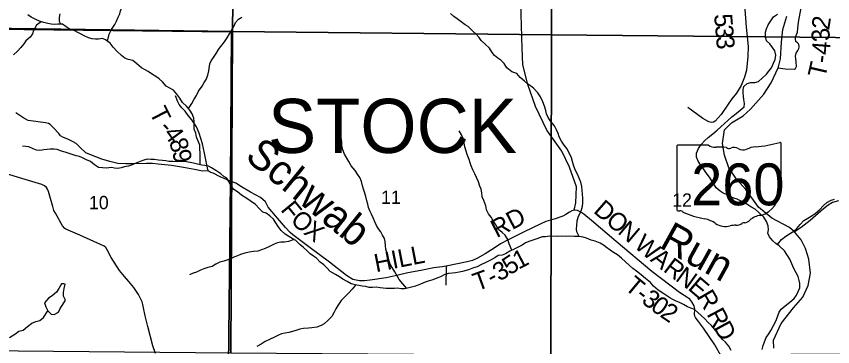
# Model space of a CAD drawing. Extents: x 2043100 to 2470832, y 443715 to 810583.
# Drawn here: x 2276651 to 2290243, y 627628 to 633122 of the extents above; entities that cross this region are included whole.
import ezdxf

# ---------------------------------------------------------------- set-up
doc = ezdxf.new("R2010")
doc.units = 0
for name, color, linetype in [('GM_X_County_Road', 7, 'Continuous'), ('GM_X_Major_River', 7, 'Continuous'), ('GM_X_Major_River_Text', 7, 'Continuous'), ('GM_X_Minor_Lake', 7, 'Continuous'), ('GM_X_Minor_River', 7, 'Continuous'), ('GM_X_Minor_River_Text', 7, 'Continuous'), ('GM_X_Section', 7, 'Continuous'), ('GM_X_Section_Text', 7, 'Continuous'), ('GM_X_State_Location', 7, 'Continuous'), ('GM_X_State_Route', 7, 'Continuous'), ('GM_X_State_Shield', 7, 'Continuous'), ('GM_X_Township', 7, 'Continuous'), ('GM_X_Township_Road', 7, 'Continuous'), ('GM_X_Township_Road_Text', 7, 'Continuous'), ('GM_X_Township_ROW', 7, 'Continuous'), ('GM_X_Township_Text', 7, 'Continuous')]:
    doc.layers.add(name, color=color, linetype=linetype)

msp = doc.modelspace()

# ---------------------------------------------------------------- linework, layer by layer
at = {"layer": 'GM_X_County_Road'}
msp.add_lwpolyline([(2278966, 627511), (2278922, 627642), (2278840, 627965), (2278795, 628139), (2278769, 628271), (2278760, 628327), (2278749, 628371), (2278685, 628494), (2278605, 628614), (2278523, 628709), (2278451, 628792), (2278369, 628897), (2278232, 629113), (2278161, 629238), (2278143, 629275), (2278116, 629297), (2277707, 629480), (2277477, 629580), (2277457, 629593), (2277420, 629635), (2277306, 629847), (2277277, 629895), (2277260, 629961), (2277220, 630090), (2277184, 630206), (2277169, 630247), (2277153, 630273), (2277120, 630303), (2277074, 630324), (2276744, 630424), (2276265, 630568)], dxfattribs=at)
at = {"layer": 'GM_X_Major_River'}
msp.add_lwpolyline([(2289072, 627581), (2289085, 627645), (2289111, 627710), (2289136, 627780), (2289178, 627842), (2289215, 627896), (2289255, 627969), (2289283, 628021), (2289306, 628081), (2289330, 628140), (2289351, 628200), (2289383, 628250), (2289452, 628305), (2289532, 628365), (2289603, 628426), (2289641, 628482), (2289671, 628544), (2289698, 628604), (2289698, 628677), (2289687, 628727), (2289667, 628794), (2289638, 628858), (2289598, 628926), (2289561, 629006), (2289529, 629082), (2289480, 629158), (2289442, 629224), (2289352, 629303), (2289299, 629345), (2289249, 629387), (2289191, 629452), (2289164, 629516), (2289176, 629570), (2289167, 629640), (2289141, 629712), (2289096, 629780), (2289020, 629852), (2288952, 629915), (2288881, 629953), (2288831, 629987), (2288771, 630024), (2288717, 630046), (2288651, 630080), (2288599, 630097), (2288549, 630121), (2288478, 630157), (2288420, 630182), (2288368, 630216), (2288306, 630272), (2288259, 630343), (2288195, 630447), (2288138, 630521), (2288092, 630585), (2288043, 630654), (2288003, 630712), (2287974, 630782), (2287976, 630848), (2288007, 630922), (2288053, 630991), (2288114, 631057), (2288168, 631106), (2288246, 631166), (2288319, 631229), (2288375, 631277), (2288446, 631346), (2288498, 631392), (2288565, 631449), (2288639, 631505), (2288702, 631560), (2288768, 631618), (2288776, 631670), (2288763, 631740), (2288757, 631790), (2288754, 631854), (2288754, 631904), (2288764, 631957), (2288817, 632003), (2288883, 632019), (2288949, 632024), (2289009, 632040), (2289070, 632091), (2289142, 632161), (2289183, 632212), (2289225, 632268), (2289258, 632342), (2289284, 632406), (2289297, 632477), (2289281, 632547), (2289239, 632602), (2289198, 632666), (2289144, 632712), (2289127, 632784), (2289125, 632856), (2289141, 632912), (2289172, 632980), (2289214, 633045), (2289259, 633115), (2289325, 633156)], dxfattribs=at)
at = {"layer": 'GM_X_Minor_Lake'}
for points in [[(2277443, 628670), (2277405, 628675), (2277361, 628594), (2277321, 628532), (2277250, 628474), (2277184, 628435), (2277120, 628357)], [(2277120, 628357), (2277142, 628291), (2277174, 628225), (2277233, 628169), (2277283, 628165), (2277353, 628200), (2277381, 628264), (2277427, 628326), (2277472, 628399), (2277438, 628466), (2277434, 628527), (2277447, 628597), (2277465, 628667), (2277443, 628670)]]:
    msp.add_lwpolyline(points, dxfattribs=at)
at = {"layer": 'GM_X_Minor_River'}
for points in [[(2278168, 632709), (2278197, 632828), (2278235, 632904), (2278292, 632988), (2278318, 633040), (2278344, 633107), (2278372, 633165), (2278388, 633215), (2278411, 633275), (2278451, 633333), (2278465, 633385), (2278483, 633438), (2278495, 633490), (2278498, 633560), (2278502, 633612), (2278522, 633672), (2278532, 633722), (2278535, 633794), (2278549, 633854), (2278563, 633917), (2278569, 633985), (2278568, 634045), (2278558, 634097)], [(2279711, 630655), (2279710, 630787), (2279711, 630850), (2279709, 630910), (2279707, 630978), (2279684, 631032), (2279652, 631110), (2279640, 631180), (2279611, 631248), (2279613, 631320), (2279613, 631372), (2279605, 631430), (2279578, 631500), (2279538, 631564), (2279483, 631628), (2279417, 631687), (2279371, 631759), (2279326, 631825), (2279268, 631895), (2279209, 631927), (2279147, 631959), (2279085, 632032), (2279028, 632080), (2278972, 632124), (2278904, 632166), (2278847, 632206), (2278797, 632233), (2278733, 632263), (2278660, 632331), (2278592, 632387), (2278512, 632404), (2278459, 632426), (2278401, 632470), (2278330, 632538), (2278264, 632610), (2278216, 632677), (2278137, 632729), (2278085, 632751), (2278017, 632743), (2277967, 632742), (2277912, 632750), (2277850, 632762), (2277782, 632798), (2277732, 632826), (2277675, 632855), (2277623, 632879), (2277547, 632903), (2277479, 632945), (2277422, 632990), (2277344, 632990), (2277284, 632986), (2277230, 632992), (2277176, 633001), (2277109, 633019), (2277035, 633041), (2276977, 633067), (2276900, 633108), (2276840, 633148)], [(2277392, 632990), (2277372, 633036), (2277372, 633104), (2277381, 633162)], [(2284901, 632198), (2284818, 632268), (2284774, 632340), (2284717, 632393), (2284667, 632429), (2284613, 632469), (2284574, 632521), (2284528, 632595), (2284455, 632657), (2284391, 632718), (2284357, 632770), (2284310, 632824), (2284250, 632878), (2284173, 632954), (2284123, 632982), (2284057, 633033), (2283992, 633083), (2283936, 633121), (2283878, 633171)], [(2277064, 633032), (2276987, 632974), (2276937, 632888), (2276920, 632832), (2276880, 632776), (2276810, 632717), (2276774, 632667), (2276728, 632605), (2276670, 632542), (2276602, 632482)], [(2279517, 631589), (2279571, 631670), (2279613, 631744), (2279651, 631807), (2279687, 631875), (2279747, 631963), (2279776, 632021), (2279812, 632072), (2279842, 632144), (2279856, 632214), (2279871, 632330), (2279893, 632382), (2279935, 632437), (2279979, 632503), (2280019, 632571), (2280054, 632621), (2280118, 632700), (2280162, 632764), (2280202, 632832), (2280246, 632909), (2280276, 632963), (2280301, 633017), (2280351, 633077), (2280403, 633106)], [(2286023, 629458), (2285981, 629538), (2285979, 629588), (2285982, 629642), (2285990, 629722), (2286009, 629796), (2286041, 629849), (2286062, 629905), (2286076, 629965), (2286085, 630015), (2286085, 630093), (2286076, 630167), (2286072, 630225), (2286066, 630291), (2286049, 630365), (2286021, 630431), (2285992, 630495), (2285960, 630559), (2285935, 630629), (2285911, 630705), (2285896, 630767), (2285854, 630849), (2285815, 630922), (2285771, 630980), (2285727, 631046), (2285688, 631120), (2285672, 631174), (2285645, 631234), (2285611, 631298), (2285549, 631373), (2285506, 631437), (2285478, 631503), (2285467, 631553), (2285447, 631629), (2285418, 631701), (2285378, 631781), (2285335, 631848), (2285267, 631922), (2285211, 631966), (2285160, 632000), (2285110, 632045), (2285042, 632105), (2284983, 632169), (2284901, 632198)], [(2283153, 628597), (2283089, 628671), (2283023, 628743), (2282997, 628795), (2282952, 628873), (2282910, 628943), (2282877, 629001), (2282855, 629065), (2282833, 629131), (2282819, 629189), (2282806, 629249), (2282800, 629307), (2282790, 629375), (2282779, 629427), (2282747, 629483), (2282719, 629535), (2282682, 629587), (2282648, 629641), (2282618, 629703), (2282593, 629769), (2282567, 629829), (2282537, 629889), (2282516, 629943), (2282502, 629997), (2282486, 630051), (2282470, 630127), (2282447, 630197), (2282433, 630249), (2282417, 630301), (2282396, 630373), (2282370, 630441), (2282334, 630495), (2282293, 630556), (2282227, 630634), (2282190, 630708), (2282114, 630828), (2282087, 630900), (2282073, 630962), (2282071, 631036), (2282058, 631108), (2282046, 631166), (2282030, 631216), (2282011, 631292), (2282007, 631344), (2282013, 631426), (2282006, 631498), (2281998, 631570)], [(2284904, 629231), (2284859, 629340), (2284837, 629410), (2284788, 629482), (2284738, 629526), (2284680, 629578), (2284635, 629653), (2284591, 629723), (2284556, 629779), (2284514, 629837), (2284482, 629905), (2284467, 629969), (2284433, 630057), (2284408, 630121), (2284402, 630187), (2284390, 630245), (2284370, 630297), (2284345, 630367), (2284311, 630441), (2284284, 630503), (2284252, 630571), (2284222, 630635), (2284209, 630685), (2284193, 630739), (2284159, 630825), (2284140, 630877), (2284120, 630949), (2284108, 631015), (2284091, 631089), (2284065, 631151), (2284027, 631215)], [(2278581, 630654), (2278517, 630628), (2278451, 630616), (2278399, 630602), (2278343, 630589), (2278287, 630599), (2278235, 630605), (2278147, 630594), (2278086, 630604), (2278018, 630610), (2277952, 630654), (2277887, 630707), (2277817, 630735), (2277755, 630771), (2277703, 630791), (2277646, 630804), (2277532, 630842), (2277466, 630862), (2277405, 630880), (2277333, 630905), (2277281, 630915), (2277217, 630915), (2277163, 630907), (2277109, 630900), (2277040, 630890), (2276986, 630898), (2276932, 630920), (2276860, 630949), (2276808, 630959), (2276755, 630963)], [(2284938, 629248), (2284870, 629214), (2284798, 629170), (2284738, 629151), (2284673, 629143), (2284619, 629107), (2284525, 629056), (2284455, 629024), (2284397, 628994), (2284325, 628957), (2284261, 628937), (2284179, 628908), (2284081, 628880), (2284027, 628864), (2283965, 628853), (2283915, 628851), (2283847, 628845), (2283783, 628827), (2283711, 628790), (2283650, 628768), (2283586, 628740), (2283510, 628717), (2283458, 628701), (2283380, 628667), (2283300, 628632), (2283230, 628618), (2283166, 628600), (2283116, 628589), (2283056, 628591), (2283000, 628599), (2282945, 628595), (2282889, 628594), (2282811, 628596), (2282709, 628608), (2282649, 628615), (2282580, 628613), (2282528, 628613), (2282472, 628629), (2282408, 628632), (2282356, 628646), (2282292, 628654), (2282227, 628670), (2282159, 628709), (2282089, 628749), (2282032, 628787), (2281966, 628829), (2281877, 628878), (2281823, 628938), (2281771, 628986), (2281710, 629034), (2281650, 629098), (2281598, 629130), (2281543, 629171), (2281487, 629227), (2281431, 629275), (2281374, 629327), (2281304, 629391), (2281245, 629426), (2281189, 629462), (2281129, 629498), (2281058, 629562), (2281010, 629624), (2280974, 629688), (2280931, 629747), (2280873, 629803), (2280809, 629847), (2280754, 629867), (2280696, 629927), (2280631, 629994), (2280545, 630054), (2280471, 630102), (2280400, 630146), (2280332, 630201), (2280275, 630243), (2280223, 630305), (2280191, 630373), (2280156, 630431), (2280106, 630457), (2280054, 630503), (2279971, 630560), (2279903, 630602), (2279851, 630628), (2279788, 630642), (2279738, 630649), (2279666, 630663), (2279600, 630679), (2279459, 630706), (2279395, 630708), (2279331, 630704), (2279261, 630709), (2279189, 630709), (2279138, 630721), (2279084, 630725), (2279020, 630732), (2278948, 630742), (2278892, 630742), (2278828, 630744), (2278772, 630727), (2278711, 630707), (2278631, 630673), (2278581, 630654)], [(2289324, 629325), (2289391, 629411), (2289464, 629466), (2289542, 629513), (2289594, 629549), (2289645, 629591), (2289701, 629662), (2289764, 629724), (2289828, 629765), (2289901, 629811), (2289953, 629844), (2290025, 629906), (2290090, 629975), (2290144, 630023), (2290219, 630064), (2290275, 630082)], [(2288554, 627562), (2288512, 627634), (2288459, 627701), (2288409, 627745), (2288357, 627809), (2288318, 627865), (2288278, 627921), (2288224, 627980), (2288173, 628030), (2288109, 628096), (2288059, 628139), (2287994, 628203), (2287940, 628245), (2287882, 628266), (2287828, 628290), (2287762, 628330), (2287694, 628361), (2287639, 628385), (2287581, 628413), (2287531, 628440), (2287463, 628484), (2287413, 628516), (2287340, 628567), (2287262, 628635), (2287210, 628693), (2287127, 628760), (2287053, 628824), (2286979, 628881), (2286918, 628929), (2286862, 628975), (2286794, 629040), (2286727, 629098), (2286659, 629154), (2286595, 629193), (2286539, 629231), (2286476, 629277), (2286426, 629314), (2286370, 629348), (2286288, 629382), (2286220, 629401), (2286144, 629433), (2286091, 629448), (2286023, 629458), (2285944, 629460), (2285858, 629465), (2285788, 629460), (2285728, 629464), (2285658, 629460), (2285530, 629463), (2285464, 629456), (2285408, 629452), (2285318, 629421), (2285266, 629405), (2285203, 629385), (2285127, 629352), (2285075, 629316), (2284938, 629248)], [(2281276, 629408), (2281184, 629376), (2281117, 629364), (2281057, 629363), (2280997, 629355), (2280945, 629333), (2280875, 629299), (2280797, 629258), (2280733, 629236), (2280671, 629218), (2280601, 629209), (2280529, 629201), (2280457, 629181), (2280386, 629160), (2280334, 629136), (2280274, 629114), (2280220, 629091), (2280170, 629073), (2280104, 629049), (2280038, 629031), (2279972, 629000), (2279910, 628962), (2279840, 628944), (2279774, 628923), (2279716, 628899), (2279650, 628869), (2279596, 628852), (2279534, 628824)], [(2282297, 628653), (2282242, 628582), (2282190, 628523), (2282136, 628475), (2282060, 628393), (2282006, 628312), (2281970, 628256), (2281941, 628204), (2281903, 628130), (2281839, 628061), (2281777, 628005), (2281727, 627977), (2281655, 627950), (2281571, 627940), (2281517, 627934), (2281431, 627929), (2281372, 627917), (2281306, 627899), (2281252, 627880), (2281188, 627862), (2281130, 627854), (2281066, 627842), (2281014, 627821), (2280952, 627783), (2280868, 627745), (2280794, 627716), (2280726, 627668), (2280658, 627629)], [(2276540, 627779), (2276625, 627834), (2276693, 627884), (2276765, 627903), (2276837, 627961), (2276907, 628018), (2276975, 628044), (2277043, 628060), (2277101, 628111), (2277174, 628225)]]:
    msp.add_lwpolyline(points, dxfattribs=at)
at = {"layer": 'GM_X_Section'}
for points in [[(2274980, 638384), (2279925, 638306), (2280309, 638305), (2280249, 632870), (2274932, 632941)], [(2285590, 638254), (2285560, 632813), (2280249, 632870), (2280309, 638305), (2285414, 638253)], [(2290879, 638197), (2290879, 634870), (2290879, 632765), (2285560, 632813), (2285590, 638254)], [(2280249, 632870), (2280224, 627519), (2274903, 627569), (2274932, 632941)], [(2280249, 632870), (2285560, 632813), (2285548, 627483), (2280224, 627519)], [(2290879, 632765), (2290878, 629512), (2290876, 627501), (2285548, 627483), (2285560, 632813)]]:
    msp.add_lwpolyline(points, close=True, dxfattribs=at)
at = {"layer": 'GM_X_State_Route'}
msp.add_lwpolyline([(2289262, 627603), (2289259, 627737), (2289388, 628014), (2289593, 628271), (2289748, 628451), (2289838, 628645), (2289876, 628852), (2289845, 629082), (2289789, 629262), (2289716, 629403), (2289608, 629535), (2289523, 629610), (2289233, 629764), (2289009, 629950), (2288798, 630239), (2288644, 630412), (2288512, 630604), (2288445, 630814), (2288407, 631009), (2288443, 631235), (2288560, 631351), (2288755, 631468), (2288877, 631577), (2289098, 631830), (2289220, 632015), (2289334, 632263), (2289342, 632280), (2289374, 632415), (2289392, 632694), (2289414, 632903), (2289482, 633125)], dxfattribs=at)
at = {"layer": 'GM_X_State_Shield'}
for p, q in [((2287648, 630962), (2287648, 629905)), ((2288174, 630980), (2287665, 630980)), ((2289388, 630453), (2289388, 631006)), ((2289388, 630453), (2289388, 630453))]:
    msp.add_line(p, q, dxfattribs=at)
for centre, major_axis, start_param, end_param in [((2287668, 630964), (20.2, 0), 1.712693, 3.28349), ((2288296, 631102), (196, 0), 4.042523, 4.731795), ((2288768, 632420), (1845, 0), 4.814394, 5.042369), ((2289368, 631008), (19.4, 0), 6.141152, 7.989035), ((2288361, 630386), (702, 0), 1.404758, 1.657858), ((2288520, 630969), (56.4, 0), 3.836095, 5.185415), ((2288603, 630847), (117, 0), 0.950623, 2.079405), ((2288754, 631015), (141, 0), 4.081561, 5.145723), ((2289003, 630657), (371, 0), 1.699011, 2.107814), ((2289383, 630413), (30, 0), 1.883978, 3.671073), ((2289367, 630451), (20.7, 0), 5.05454, 6.418171), ((2289457, 630222), (131, 0), 2.387724, 3.262537), ((2289193, 630343), (180, 0), 5.934695, 6.695948), ((2288871, 630152), (462, 0), 5.101752, 6.440018), ((2287668, 629903), (20.3, 0), 3.00124, 4.508301), ((2287671, 630011), (155, 0), 4.665946, 4.897461), ((2287703, 629844), (56, 0), 0.519207, 1.627899), ((2288409, 630793), (1333, 0), 4.195997, 4.488961), ((2288012, 629430), (417, 0), 0.823519, 1.323587), ((2289066, 629608), (253, 0), 1.647645, 2.488434), ((2288463, 629839), (265, 0), 4.026481, 4.996735), ((2288616, 629473), (217, 0), 1.495662, 1.94098), ((2288635, 629760), (141, 0), 4.691044, 5.507374), ((2288763, 629657), (39.7, 0), 1.147584, 2.315152), ((2288746, 629802), (149, 0), 4.937069, 5.64225)]:
    msp.add_ellipse(centre, major_axis=major_axis, ratio=0.8, start_param=start_param, end_param=end_param, dxfattribs=at)
at = {"layer": 'GM_X_Township'}
for points in [[(2274969, 638401), (2274911, 632948), (2275787, 632915), (2280231, 632865), (2280217, 630381), (2280171, 626273), (2280171, 625972), (2280172, 624926), (2280174, 622203), (2280135, 612298), (2280132, 611578), (2274797, 611586), (2274796, 611478), (2274753, 606478), (2274750, 606242), (2274600, 606238), (2274363, 606238), (2272583, 606237), (2262195, 606279)], [(2300774, 635425), (2300714, 629163), (2300751, 627857), (2300738, 627560), (2300736, 627208), (2300717, 624094), (2300679, 619574), (2300671, 618691), (2297254, 618753), (2291836, 618850), (2290900, 618867), (2290876, 619364), (2290886, 622083), (2282304, 622194), (2280174, 622203), (2280172, 624926), (2280171, 625972), (2280171, 626273), (2280217, 630381), (2280231, 632865), (2275787, 632915), (2274911, 632948), (2274969, 638401)]]:
    msp.add_lwpolyline(points, dxfattribs=at)
at = {"layer": 'GM_X_Township_Road'}
for points in [[(2289043, 634409), (2289057, 634320), (2289056, 634240), (2289037, 634158), (2289007, 634077), (2288976, 634021), (2288896, 633899), (2288779, 633723), (2288766, 633683), (2288755, 633620), (2288769, 633384), (2288791, 633090), (2288791, 633089)], [(2289673, 632666), (2289671, 632670), (2289655, 632684), (2289631, 632705), (2289624, 632741), (2289623, 632769), (2289633, 632801), (2289648, 632832), (2289658, 632856), (2289665, 632926), (2289675, 633025), (2289700, 633177), (2289752, 633434), (2289766, 633521), (2289762, 633559), (2289741, 633603), (2289713, 633624), (2289663, 633640)], [(2288791, 633089), (2288802, 632940), (2288834, 632622), (2288831, 632452), (2288809, 632225), (2288773, 632108), (2288717, 631971), (2288641, 631845), (2288563, 631750), (2288491, 631643), (2288387, 631491), (2288289, 631377), (2288258, 631362), (2288228, 631354), (2288184, 631365), (2288081, 631421), (2287834, 631604)], [(2289334, 632263), (2289454, 632250), (2289608, 632246), (2289626, 632254), (2289642, 632289), (2289636, 632363), (2289630, 632413), (2289627, 632461), (2289638, 632507), (2289663, 632556), (2289681, 632586), (2289686, 632608), (2289688, 632626), (2289681, 632652), (2289674, 632665), (2289673, 632666)], [(2279845, 630552), (2279815, 630679), (2279785, 630848), (2279751, 630999), (2279694, 631181), (2279649, 631283), (2279575, 631402), (2279512, 631471), (2279461, 631547), (2279407, 631598), (2279364, 631654), (2279339, 631700), (2279304, 631797)], [(2279891, 630526), (2279877, 630532), (2279845, 630552), (2279753, 630548), (2279618, 630577), (2279435, 630610), (2279237, 630642), (2279010, 630665), (2278916, 630672), (2278812, 630672), (2278623, 630668), (2278473, 630666), (2278343, 630676), (2278210, 630710), (2278073, 630748), (2277876, 630822), (2277807, 630853), (2277712, 630938), (2277647, 631005), (2277599, 631037), (2277522, 631074), (2277424, 631111), (2277389, 631134), (2277357, 631172), (2277269, 631267), (2277212, 631322), (2277186, 631338), (2277136, 631352), (2276895, 631382), (2276847, 631392), (2276776, 631429), (2276645, 631517)], [(2285937, 629897), (2285903, 629887), (2285860, 629864), (2285802, 629827), (2285751, 629800), (2285621, 629754), (2285468, 629711), (2285371, 629666), (2285107, 629539), (2284838, 629405), (2284713, 629337), (2284609, 629264), (2284458, 629172), (2284327, 629100), (2284247, 629062), (2284157, 629037), (2283808, 628968), (2283742, 628955), (2283602, 628936), (2283384, 628893), (2283172, 628854), (2283006, 628817), (2282807, 628775), (2282541, 628731), (2282447, 628720), (2282367, 628721), (2282308, 628732), (2282254, 628747), (2282149, 628812), (2281868, 629033), (2281542, 629273), (2281257, 629490), (2281210, 629525), (2281131, 629608), (2280968, 629805), (2280846, 629949), (2280799, 630038), (2280714, 630108), (2280548, 630199), (2280402, 630284), (2280306, 630347), (2280217, 630381), (2280045, 630452), (2279928, 630512), (2279891, 630526)], [(2290342, 630053), (2290243, 630023), (2290169, 629982), (2290089, 629920), (2289868, 629726), (2289716, 629612), (2289608, 629535)], [(2288389, 627468), (2288282, 627657), (2288093, 627936), (2287991, 628068), (2287970, 628096), (2287962, 628110), (2287947, 628132), (2287945, 628164), (2287951, 628252), (2287938, 628304), (2287899, 628371), (2287865, 628415), (2287832, 628438), (2287695, 628528), (2287233, 628877), (2286638, 629374), (2286230, 629726), (2286102, 629834), (2286048, 629867), (2285995, 629892), (2285957, 629900), (2285937, 629897)], [(2283808, 628968), (2283805, 628652)]]:
    msp.add_lwpolyline(points, dxfattribs=at)
at = {"layer": 'GM_X_Township_ROW'}
msp.add_lwpolyline([(2285937, 629897), (2285965, 630020), (2285976, 630285), (2285863, 630613), (2285734, 630882), (2285484, 631226), (2285295, 631621), (2285167, 631990), (2285083, 632313), (2285075, 632593), (2285052, 633346)], dxfattribs=at)

# ---------------------------------------------------------------- texts
at = {"layer": 'GM_X_Major_River_Text'}
msp.add_text('Run', height=500, rotation=331.0084, dxfattribs=at).set_placement((2287336, 629287))
at = {"layer": 'GM_X_Minor_River_Text'}
msp.add_text('Schwab', height=500, rotation=321.0089, dxfattribs=at).set_placement((2280438, 630755))
at = {"layer": 'GM_X_Section_Text'}
for s, p in [('11', (2282724, 630003)), ('12', (2287571, 629956)), ('10', (2277860, 629914))]:
    msp.add_text(s, height=220.8, rotation=0, dxfattribs=at).set_placement(p)
at = {"layer": 'GM_X_State_Location'}
msp.add_text('260', height=0.0000833, rotation=0, dxfattribs=at).set_placement((2288145, 630290))
for s in ['s', 'r']:
    msp.add_text(s, height=0.0000833, dxfattribs=at).set_placement((2288498, 630363))
at = {"layer": 'GM_X_State_Shield'}
msp.add_text('260', height=696.1, dxfattribs=at).set_placement((2287888, 629979))
at = {"layer": 'GM_X_Township_Road_Text'}
for s, rotation, p in [('5', 274.8193, (2288268, 633153)), ('2', 80.8439, (2290182, 632881)), ('3', 274.9407, (2288284, 632968)), ('3', 96.8761, (2290205, 632720)), ('3', 274.9759, (2288300, 632784)), ('4', 85.6738, (2290193, 632472)), ('-', 82.1213, (2290174, 632330)), ('T', 77.1291, (2290118, 632083)), ('T', 296.728, (2278859, 631528)), ('-', 312.5272, (2279011, 631253)), ('4', 306.2038, (2279089, 631169)), ('8', 288.7114, (2279187, 631041)), ('9', 282.4684, (2279244, 630875)), ('F', 309.4509, (2281039, 629899)), ('D', 318.859, (2286245, 629869)), ('O', 317.3476, (2281199, 629710)), ('RD', 27.4341, (2284648, 629431)), ('X', 322.7153, (2281417, 629511)), ('O', 319.7407, (2286448, 629692)), ('N', 319.7542, (2286649, 629521)), ('W', 319.8313, (2286921, 629291)), ('HILL', 11.0941, (2282640, 628865)), ('1', 27.624, (2285013, 628905)), ('A', 321.2092, (2287193, 629061)), ('5', 33.0209, (2284865, 628808)), ('R', 322.9574, (2287407, 628890)), ('3', 30.2122, (2284692, 628707)), ('N', 324.2033, (2287609, 628737)), ('T', 20.0153, (2284320, 628547)), ('-', 28.514, (2284575, 628644)), ('T', 320.1494, (2286762, 628596)), ('E', 319.7236, (2287818, 628587)), ('-', 322.3964, (2286945, 628444)), ('3', 323.0135, (2287045, 628367)), ('R', 300.2803, (2287972, 628462)), ('0', 323.2033, (2287194, 628255)), ('2', 325.7147, (2287353, 628136)), ('R', 297.9563, (2288139, 628171)), ('D', 298.4522, (2288255, 627950))]:
    msp.add_text(s, height=300, rotation=rotation, dxfattribs=at).set_placement(p)
at = {"layer": 'GM_X_Township_Text'}
msp.add_text('STOCK', height=900, rotation=0, dxfattribs=at).set_placement((2280841, 630850))

doc.saveas('drawing.dxf')
